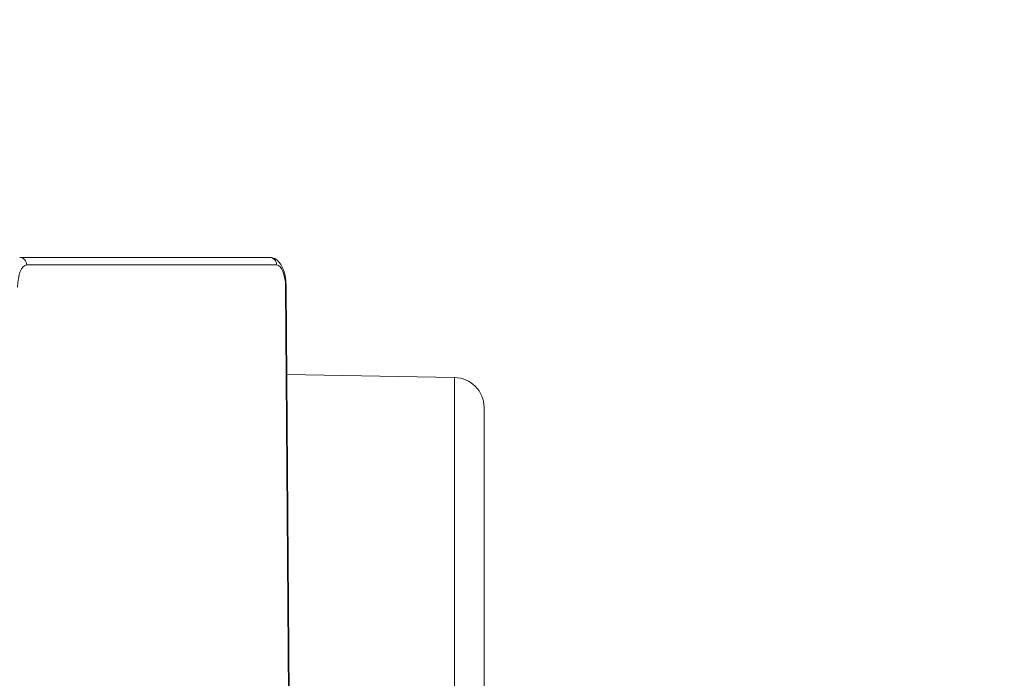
# Model space of a CAD drawing. Header units: millimetres. Extents: x 5437 to 18441, y -4466 to 3128.
# Tile 382 of 497: x 13810 to 13876, y -42 to 1. Entities that reach past the tile are written whole.
import ezdxf

# ---------------------------------------------------------------- set-up
doc = ezdxf.new("R2010")
doc.units = ezdxf.units.MM
doc.layers.add('1', color=7, linetype='Continuous', true_color=0xffffff)
doc.dimstyles.get("Standard").update_dxf_attribs({"dimtxt": 0.18, "dimasz": 0.18, "dimexe": 0.18, "dimexo": 0.0625, "dimgap": 0.09, "dimtad": 0, "dimtih": 1, "dimtoh": 1, "dimdec": 4, "dimzin": 0, "dimdsep": 46, "dimtxsty": 'Standard', "dimcen": 0.09, "dimadec": 0, "dimazin": 0, "dimtfac": 1, "dimtdec": 4, "dimtofl": 0, "dimtmove": 0, "dimatfit": 3, "dimfxl": 1, "dimtolj": 1, "dimtzin": 0, "dimarcsym": 0})

# ---------------------------------------------------------------- blocks, each defined once
blk = doc.blocks.new('*D3')
at = {"color": 0, "lineweight": -2, "transparency": 16777216}
for p, q in [((13674.147, 1169.564), (14135.36, 1169.564)), ((13833.147, -580.436), (14135.36, -580.436))]:
    blk.add_line(p, q, dxfattribs=at)
at = {"color": 0, "lineweight": 0, "transparency": 16777216}
for p, q in [((14135.18, 1089.564), (14135.18, 421.321)), ((14135.18, -500.436), (14135.18, 167.808))]:
    blk.add_line(p, q, dxfattribs=at)
at = {"color": 0, "lineweight": 20, "transparency": 16777216}
for points in [[(14121.847, 1089.564), (14148.514, 1089.564), (14135.18, 1169.564)], [(14121.847, -500.436), (14148.514, -500.436), (14135.18, -580.436)]]:
    blk.add_solid(points, dxfattribs=at)
at = {"layer": 'Defpoints', "color": 0, "lineweight": 20, "transparency": 16777216}
for p in [(13674.085, 1169.564), (13833.085, -580.436), (14135.18, -580.436)]:
    blk.add_point(p, dxfattribs=at)
at = {"color": 0, "lineweight": 20, "transparency": 16777216, "insert": (14135.18, 294.564), "char_height": 80, "attachment_point": 5, "rotation": 270}
blk.add_mtext('\\A1;1750', dxfattribs=at)
blk = doc.blocks.new('*D4')
at = {"color": 0, "lineweight": -2, "transparency": 16777216}
for p, q in [((13346.81, 234.502), (13346.81, -825.635)), ((13857.587, -64.498), (13857.587, -825.635))]:
    blk.add_line(p, q, dxfattribs=at)
at = {"color": 0, "lineweight": 0, "transparency": 16777216}
for p, q in [((13426.81, -825.455), (13508.775, -825.455)), ((13777.587, -825.455), (13695.622, -825.455))]:
    blk.add_line(p, q, dxfattribs=at)
at = {"color": 0, "lineweight": 20, "transparency": 16777216}
for points in [[(13426.81, -812.121), (13426.81, -838.788), (13346.81, -825.455)], [(13777.587, -812.121), (13777.587, -838.788), (13857.587, -825.455)]]:
    blk.add_solid(points, dxfattribs=at)
at = {"layer": 'Defpoints', "color": 0, "lineweight": 20, "transparency": 16777216}
for p in [(13346.81, 234.564), (13857.587, -64.436), (13346.81, -825.455)]:
    blk.add_point(p, dxfattribs=at)
at = {"color": 0, "lineweight": 20, "transparency": 16777216, "insert": (13602.199, -825.455), "char_height": 80, "attachment_point": 5}
blk.add_mtext('\\A1;515', dxfattribs=at)

msp = doc.modelspace()

# ---------------------------------------------------------------- linework, layer by layer
at = {"layer": '1', "color": 0, "lineweight": 20}
for p, q in [((13810.29885, -14.43566), (13826.86838, -14.43566)), ((13827.32698, -14.93566), (13810.75745, -14.93566)), ((13828.11263, -43.46492), (13827.92449, -16.40948)), ((13828.15404, -43.46563), (13827.96587, -16.40601)), ((13839.11967, -22.40136), (13828.00597, -22.20737)), ((13839.11967, -44.18403), (13839.11967, -22.40136)), ((13841.08476, -45.51507), (13841.08476, -24.40106))]:
    msp.add_line(p, q, dxfattribs=at)
msp.add_arc((13839.08476, -24.40106), 2, 0, 89, dxfattribs=at)
for centre, major_axis, ratio, start_param, end_param in [((13810.75745, -16.43566), (0, 1.5), 0.39839611, 0, 1.55334303), ((13810.29885, -14.93566), (0, 0.5), 0.91721347, 4.71238898, 6.28318531), ((13826.86838, -14.93566), (0, 0.5), 0.91721347, 4.71238898, 6.28318531), ((13827.32698, -16.43566), (0, 1.5), 0.39839611, 4.72984227, 6.28318531), ((13827.46588, -16.40948), (-0.49999, -0.00348), 0.01600758, 2.73176947, 3.14144892)]:
    msp.add_ellipse(centre, major_axis=major_axis, ratio=ratio, start_param=start_param, end_param=end_param, dxfattribs=at)
msp.add_open_spline([(13827.96587, -16.40601), (13827.96416, -16.19733), (13827.92986, -15.76291), (13827.76822, -15.14588), (13827.51264, -14.71001), (13827.17075, -14.47377), (13826.96031, -14.43856), (13826.86838, -14.43566)], degree=3, knots=[0, 0, 0, 0, 0.20931819, 0.46149453, 0.72027333, 0.88621575, 1, 1, 1, 1], dxfattribs=at)

# ---------------------------------------------------------------- dimensions: what is measured, and where the dimension line sits
at = {"color": 0, "lineweight": 20}
dim = msp.add_linear_dim(base=(14135.18029, -580.43566), p1=(13674.08476, 1169.56434), p2=(13833.08476, -580.43566), angle=90, dimstyle='Standard', override={"dimtxt": 80, "dimasz": 80, "dimdec": 0, "dimlwd": 0}, dxfattribs=at)
dim.commit()
dim.dimension.update_dxf_attribs({"geometry": '*D3', "text_midpoint": (14135.18029, 294.56434), "text_rotation": 270})
dim = msp.add_linear_dim(base=(13346.81039, -825.45454), p1=(13857.58667, -64.43566), p2=(13346.81039, 234.56434), text='515', dimstyle='Standard', override={"dimtxt": 80, "dimasz": 80, "dimdec": 0, "dimlwd": 0}, dxfattribs=at)
dim.commit()
dim.dimension.update_dxf_attribs({"geometry": '*D4', "text_midpoint": (13602.19853, -825.45454)})

doc.saveas('drawing.dxf')
